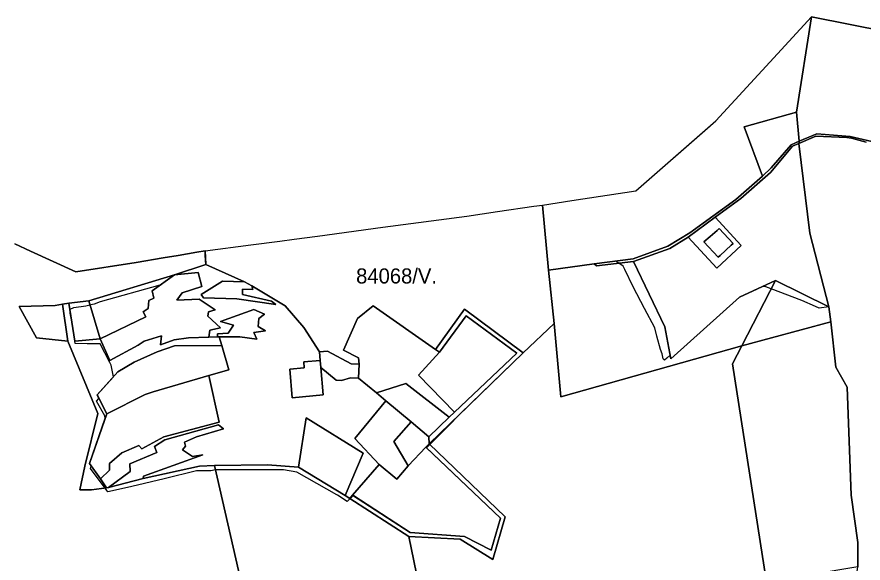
# Model space of a CAD drawing. Extents: x -477304 to -465429, y -1159113 to -1149210.
# Drawn here: x -471976 to -471136, y -1150628 to -1150085 of the extents above; entities that cross this region are included whole.
import ezdxf

# ---------------------------------------------------------------- set-up
doc = ezdxf.new("R2010")
doc.units = 0
for name, color, linetype in [('BPEJ_s', 7, 'Continuous'), ('ostatni_s', 7, 'Continuous'), ('PUPFL_s', 7, 'Continuous'), ('trav_porost_s', 7, 'Continuous')]:
    doc.layers.add(name, color=color, linetype=linetype)

msp = doc.modelspace()

# ---------------------------------------------------------------- linework, layer by layer
at = {"layer": 'BPEJ_s'}
for points in [[(-471111.7, -1150100.3), (-471187.03, -1150085.49), (-471187.64, -1150089.39), (-471201.89, -1150180.07), (-471199.06, -1150208.96), (-471199.41, -1150211.41), (-471188.46, -1150300.43), (-471169.68, -1150373.66), (-471179.44, -1150374.85), (-471182.91, -1150373.33), (-471196.56, -1150367.36), (-471227.1, -1150355.73), (-471232.4, -1150353.71), (-471235.49, -1150353.32), (-471258.36, -1150364.17), (-471326.62, -1150425.44), (-471327.35, -1150421.59), (-471330.53, -1150424.53), (-471332.98, -1150426.8), (-471334.37, -1150425.38), (-471335.22, -1150420.26), (-471336.93, -1150416), (-471340.39, -1150402.69), (-471342.47, -1150394.66), (-471352.66, -1150375.3), (-471364.02, -1150353.71), (-471372.34, -1150336.64), (-471373.89, -1150333.21), (-471381.3, -1150328.22), (-471402.71, -1150330.95), (-471448.17, -1150337.21), (-471442.41, -1150390.28), (-471473.14, -1150419.32), (-471538.16, -1150482.15), (-471545.98, -1150490.66), (-471565.88, -1150510.41), (-471569.12, -1150513.62), (-471495.87, -1150583.82), (-471505.16, -1150615.4), (-471531.4, -1150601.93), (-471585.37, -1150597.86), (-471642.36, -1150560.97), (-471644.1, -1150563.18), (-471645.14, -1150564.22), (-471647.94, -1150567.02), (-471657.65, -1150560.88), (-471658.4, -1150560.41), (-471697.86, -1150538.01), (-471711.08, -1150535.67), (-471740.95, -1150535.5), (-471778.07, -1150535.67), (-471778.57, -1150535.75), (-471783.19, -1150536.52), (-471797.69, -1150536.73), (-471829.69, -1150544.52), (-471861.69, -1150552.31), (-471874.91, -1150555.25), (-471885.66, -1150557.63), (-471886.68, -1150556.24), (-471888.43, -1150553.84), (-471902.86, -1150534.17), (-471902.11, -1150531.7), (-471903.74, -1150529.46), (-471888.28, -1150484.44), (-471888.57, -1150482.12), (-471896.77, -1150467.48), (-471894.44, -1150464.69), (-471896.19, -1150461.25), (-471880.1, -1150443.13), (-471882.3, -1150431.63), (-471883.66, -1150429.01), (-471893.26, -1150410.45), (-471906.06, -1150410.24), (-471918.1, -1150410.04), (-471919.12, -1150402.73), (-471921.2, -1150387.84), (-471922.55, -1150381.59), (-471922.91, -1150379.94), (-471922.91, -1150379.4), (-471922.91, -1150375.89), (-471919.5, -1150374.4), (-471907.34, -1150372.69), (-471903.34, -1150371.69), (-471900.88, -1150371.08), (-471898.8, -1150370.56), (-471892.83, -1150368.43), (-471833.52, -1150351.91), (-471819.43, -1150341.9), (-471788.34, -1150331.68), (-471788.82, -1150322.59), (-471789.07, -1150317.92), (-471797.32, -1150319.35), (-471815.85, -1150322.45), (-471830.59, -1150325.05), (-471857.59, -1150329.5), (-471917.25, -1150338.98), (-471962.31, -1150318.27), (-471978.09, -1150311.03)], [(-471789.07, -1150317.92), (-471743.66, -1150311.97), (-471714.86, -1150308.22), (-471700.65, -1150306.36), (-471677.37, -1150303.32), (-471612.65, -1150294.54), (-471529.34, -1150283.36), (-471498.72, -1150278.76), (-471462.77, -1150273.72), (-471454.17, -1150272.45), (-471424.82, -1150268.11), (-471361.25, -1150258.49), (-471287.58, -1150193.75), (-471281.89, -1150188.75), (-471220.59, -1150122.33), (-471187.03, -1150085.49), (-471187.64, -1150089.39), (-471201.89, -1150180.07), (-471199.06, -1150208.96), (-471199.41, -1150211.41), (-471188.46, -1150300.43), (-471169.68, -1150373.66), (-471179.44, -1150374.85), (-471182.91, -1150373.33), (-471196.56, -1150367.36), (-471227.1, -1150355.73), (-471232.4, -1150353.71), (-471235.49, -1150353.32), (-471258.36, -1150364.17), (-471326.62, -1150425.44), (-471327.35, -1150421.59), (-471330.53, -1150424.53), (-471332.98, -1150426.8), (-471334.37, -1150425.38), (-471335.22, -1150420.26), (-471336.93, -1150416), (-471340.39, -1150402.69), (-471342.47, -1150394.66), (-471352.66, -1150375.3), (-471364.02, -1150353.71), (-471372.34, -1150336.64), (-471373.89, -1150333.21), (-471381.3, -1150328.22), (-471402.71, -1150330.95), (-471448.17, -1150337.21), (-471442.41, -1150390.28), (-471473.14, -1150419.32), (-471538.16, -1150482.15), (-471545.98, -1150490.66), (-471565.88, -1150510.41), (-471569.12, -1150513.62), (-471495.87, -1150583.82), (-471505.16, -1150615.4), (-471531.4, -1150601.93), (-471585.37, -1150597.86), (-471642.36, -1150560.97), (-471644.1, -1150563.18), (-471645.14, -1150564.22), (-471647.94, -1150567.02), (-471657.65, -1150560.88), (-471658.4, -1150560.41), (-471697.86, -1150538.01), (-471711.08, -1150535.67), (-471740.95, -1150535.5), (-471778.07, -1150535.67), (-471778.57, -1150535.75), (-471783.19, -1150536.52), (-471797.69, -1150536.73), (-471829.69, -1150544.52), (-471861.69, -1150552.31), (-471874.91, -1150555.25), (-471885.66, -1150557.63), (-471886.68, -1150556.24), (-471888.43, -1150553.84), (-471902.86, -1150534.17), (-471902.11, -1150531.7), (-471903.74, -1150529.46), (-471888.28, -1150484.44), (-471888.57, -1150482.12), (-471896.77, -1150467.48), (-471894.44, -1150464.69), (-471896.19, -1150461.25), (-471880.1, -1150443.13), (-471882.3, -1150431.63), (-471883.66, -1150429.01), (-471893.26, -1150410.45), (-471906.06, -1150410.24), (-471918.1, -1150410.04), (-471919.12, -1150402.73), (-471921.2, -1150387.84), (-471922.55, -1150381.59), (-471922.91, -1150379.94), (-471922.91, -1150379.4), (-471922.91, -1150375.89), (-471919.5, -1150374.4), (-471907.34, -1150372.69), (-471903.34, -1150371.69), (-471900.88, -1150371.08), (-471898.8, -1150370.56), (-471892.83, -1150368.43), (-471833.52, -1150351.91)], [(-471833.52, -1150351.91), (-471819.43, -1150341.9), (-471788.34, -1150331.68), (-471788.82, -1150322.59), (-471789.07, -1150317.92)]]:
    msp.add_lwpolyline(points, dxfattribs=at)
at = {"layer": 'ostatni_s'}
msp.add_lwpolyline([(-471132.73, -1150210.05), (-471147.2, -1150205.88), (-471151.88, -1150205.31), (-471182.61, -1150204.09), (-471199.41, -1150211.41), (-471205.93, -1150213.92), (-471227.55, -1150240.08), (-471257.14, -1150265.86), (-471282.73, -1150284.67), (-471309.33, -1150304.29), (-471327.72, -1150315.72), (-471363.56, -1150328.45), (-471400.49, -1150332.93), (-471402.71, -1150330.95), (-471364.13, -1150326.03), (-471329.59, -1150313.23), (-471307.65, -1150300.23), (-471262.21, -1150266.82), (-471235.55, -1150243.65), (-471226.86, -1150235.64), (-471207, -1150212.53), (-471199.06, -1150208.96), (-471181.73, -1150201.86), (-471148.62, -1150204.25), (-471122.68, -1150210.44)], dxfattribs=at)
for points in [[(-471266.74, -1150312.51), (-471277.61, -1150322.67), (-471279.5, -1150324.42), (-471293.73, -1150309.07), (-471287.65, -1150303.76), (-471280.72, -1150297.71), (-471278.59, -1150295.86), (-471264.81, -1150310.72)], [(-471675.47, -1150418.27), (-471667.5, -1150417.57), (-471644.07, -1150430.41), (-471636.06, -1150430.73), (-471636.62, -1150444.64), (-471644.63, -1150444.32), (-471653.61, -1150446.73), (-471658.89, -1150446.52), (-471674.11, -1150433.81), (-471674.72, -1150426.84)]]:
    msp.add_lwpolyline(points, close=True, dxfattribs=at)
at = {"layer": 'PUPFL_s'}
for points in [[(-471122.68, -1150210.44), (-471148.62, -1150204.25), (-471181.73, -1150201.86), (-471199.06, -1150208.96), (-471201.89, -1150180.07), (-471187.03, -1150085.49), (-471111.7, -1150100.3)], [(-471243.72, -1150968.11), (-471244.97, -1150935.28), (-471248.11, -1150846.73), (-471238.3, -1150829.46), (-471239.33, -1150802.76), (-471210.41, -1150767.84), (-471167.03, -1150746.12), (-471163.91, -1150737.45), (-471160.24, -1150703.61), (-471146.97, -1150675.53), (-471141.11, -1150632), (-471140.98, -1150607.72), (-471147.65, -1150560.71), (-471151.64, -1150453.4), (-471162.77, -1150433.47), (-471167.8, -1150388.57), (-471169.68, -1150373.66), (-471188.46, -1150300.43), (-471199.41, -1150211.41), (-471182.61, -1150204.09), (-471151.88, -1150205.31), (-471147.2, -1150205.88), (-471132.73, -1150210.05)], [(-471978.09, -1150311.03), (-471962.31, -1150318.27), (-471917.25, -1150338.98), (-471857.59, -1150329.5), (-471830.59, -1150325.05), (-471815.85, -1150322.45), (-471797.32, -1150319.35), (-471789.07, -1150317.92), (-471788.34, -1150331.68), (-471819.43, -1150341.9), (-471904.58, -1150367.51), (-471924.43, -1150370.05), (-471930.73, -1150371.03), (-471937.76, -1150372.23), (-471973.67, -1150373.19), (-471956.31, -1150404.42), (-471925.43, -1150407.68), (-471895.71, -1150479.57), (-471908.59, -1150532.13), (-471913.36, -1150555.51), (-471901.84, -1150555.51), (-471886.79, -1150553.64), (-471885.08, -1150553.1), (-471850.42, -1150544.11), (-471794.64, -1150532.11), (-471779.58, -1150531.31), (-471748.01, -1150670.55)]]:
    msp.add_lwpolyline(points, dxfattribs=at)
for points in [[(-471402.71, -1150330.95), (-471400.49, -1150332.93), (-471363.56, -1150328.45), (-471332.7, -1150393.44), (-471326.62, -1150425.44), (-471258.36, -1150364.17), (-471222.8, -1150347.3), (-471256.01, -1150412.36), (-471435.96, -1150463.15), (-471442.41, -1150390.28), (-471448.17, -1150337.21)], [(-471850.63, -1150378.74), (-471847.73, -1150383.41), (-471893.35, -1150405.32), (-471904.58, -1150367.51), (-471819.43, -1150341.9), (-471841.63, -1150357.66), (-471839.86, -1150365.01), (-471844.9, -1150367.41), (-471845.63, -1150375.34)], [(-471169.68, -1150373.66), (-471167.8, -1150388.57), (-471256.01, -1150412.36), (-471222.8, -1150347.3)], [(-471925.43, -1150407.68), (-471956.31, -1150404.42), (-471973.67, -1150373.19), (-471937.76, -1150372.23), (-471930.73, -1150371.03)], [(-471893.35, -1150405.32), (-471883.49, -1150427.09), (-471855.4, -1150411.74), (-471849.4, -1150407.62), (-471832.18, -1150402.51), (-471833.24, -1150411.24), (-471819.87, -1150406.33), (-471805.5, -1150404.45), (-471785.28, -1150403.74), (-471776.76, -1150403.48), (-471774.98, -1150403.48), (-471772.56, -1150412), (-471819.46, -1150412.33), (-471836.71, -1150418.41), (-471859.54, -1150428.73), (-471875.76, -1150438.23), (-471896.19, -1150461.25), (-471886.72, -1150479.91), (-471903.74, -1150529.46), (-471892.83, -1150544.48), (-471886.79, -1150553.64), (-471901.84, -1150555.51), (-471913.36, -1150555.51), (-471908.59, -1150532.13), (-471895.71, -1150479.57), (-471925.43, -1150407.68), (-471930.73, -1150371.03), (-471924.43, -1150370.05), (-471918.29, -1150407.83)], [(-471918.29, -1150407.83), (-471924.43, -1150370.05), (-471904.58, -1150367.51), (-471893.35, -1150405.32)], [(-471571.32, -1150677.84), (-471581.86, -1150626.05), (-471586.79, -1150601.8), (-471535.89, -1150604.66), (-471503.37, -1150624.63), (-471491.08, -1150582.43), (-471566.65, -1150509.67), (-471473.14, -1150419.32), (-471442.41, -1150390.28), (-471435.96, -1150463.15), (-471256.01, -1150412.36), (-471265.53, -1150430.27), (-471231.67, -1150647.38), (-471276.94, -1150651.98), (-471322.2, -1150656.58), (-471367.75, -1150661.21), (-471413.29, -1150665.84), (-471462.92, -1150671.76), (-471464.76, -1150643.55), (-471519.03, -1150654.89), (-471567.05, -1150677.17)], [(-471256.01, -1150412.36), (-471167.8, -1150388.57), (-471162.77, -1150433.47), (-471151.64, -1150453.4), (-471147.65, -1150560.71), (-471140.98, -1150607.72), (-471141.11, -1150632), (-471186.32, -1150639.68), (-471231.67, -1150647.38), (-471265.53, -1150430.27)], [(-471535.89, -1150604.66), (-471586.79, -1150601.8), (-471645.47, -1150564.01), (-471642.73, -1150560.73), (-471585.37, -1150597.86), (-471531.4, -1150601.93), (-471505.16, -1150615.4), (-471495.87, -1150583.82), (-471569.78, -1150512.98), (-471566.65, -1150509.67), (-471491.08, -1150582.43), (-471503.37, -1150624.63)], [(-471650.01, -1150561.13), (-471645.47, -1150564.01), (-471586.79, -1150601.8), (-471581.86, -1150626.05), (-471571.32, -1150677.84), (-471749.35, -1150687.64), (-471748.01, -1150670.55), (-471779.58, -1150531.31), (-471727.1, -1150530.66), (-471696.3, -1150533.13)]]:
    msp.add_lwpolyline(points, close=True, dxfattribs=at)
at = {"layer": 'trav_porost_s'}
for points in [[(-471201.89, -1150180.07), (-471253.66, -1150194.75), (-471235.55, -1150243.65), (-471262.21, -1150266.82), (-471307.65, -1150300.23), (-471329.59, -1150313.23), (-471364.13, -1150326.03), (-471402.71, -1150330.95), (-471448.17, -1150337.21), (-471454.17, -1150272.45), (-471424.82, -1150268.11), (-471361.25, -1150258.49), (-471281.89, -1150188.75), (-471220.59, -1150122.33), (-471187.03, -1150085.49)], [(-471253.66, -1150194.75), (-471201.89, -1150180.07), (-471199.06, -1150208.96), (-471207, -1150212.53), (-471226.86, -1150235.64), (-471235.55, -1150243.65)], [(-471188.46, -1150300.43), (-471169.68, -1150373.66), (-471222.8, -1150347.3), (-471258.36, -1150364.17), (-471326.62, -1150425.44), (-471332.7, -1150393.44), (-471363.56, -1150328.45), (-471327.72, -1150315.72), (-471309.33, -1150304.29), (-471280.97, -1150335.32), (-471256.89, -1150312.78), (-471282.73, -1150284.67), (-471257.14, -1150265.86), (-471227.55, -1150240.08), (-471205.93, -1150213.92), (-471199.41, -1150211.41)], [(-471498.72, -1150278.76), (-471462.77, -1150273.72), (-471454.17, -1150272.45), (-471448.17, -1150337.21), (-471442.41, -1150390.28), (-471473.14, -1150419.32), (-471531.39, -1150375.9), (-471560.2, -1150416.02), (-471622.22, -1150372.55), (-471637.74, -1150385.19), (-471651.61, -1150416.65), (-471636.74, -1150424.29), (-471636.06, -1150430.73), (-471644.07, -1150430.41), (-471667.5, -1150417.57), (-471675.47, -1150418.27), (-471691.16, -1150394.01), (-471709.67, -1150372.61), (-471742.56, -1150352.91), (-471749.79, -1150348.82), (-471788.34, -1150331.68), (-471789.07, -1150317.92), (-471743.66, -1150311.97), (-471714.86, -1150308.22), (-471700.65, -1150306.36), (-471677.37, -1150303.32), (-471612.65, -1150294.54), (-471529.34, -1150283.36)], [(-471282.73, -1150284.67), (-471256.89, -1150312.78), (-471280.97, -1150335.32), (-471309.33, -1150304.29)], [(-471266.74, -1150312.51), (-471264.81, -1150310.72), (-471278.59, -1150295.86), (-471280.72, -1150297.71), (-471287.65, -1150303.76), (-471293.73, -1150309.07), (-471279.5, -1150324.42), (-471277.61, -1150322.67)], [(-471757.43, -1150365.76), (-471718.67, -1150371.29), (-471723.04, -1150367.93), (-471751.87, -1150361.5), (-471751.99, -1150356.23), (-471741.56, -1150356.5), (-471742.56, -1150352.91), (-471709.67, -1150372.61), (-471691.16, -1150394.01), (-471675.47, -1150418.27), (-471674.72, -1150426.84), (-471691.15, -1150428.28), (-471690.63, -1150434.26), (-471705.07, -1150435.52), (-471702.58, -1150463.92), (-471671.7, -1150461.2), (-471674.11, -1150433.81), (-471658.89, -1150446.52), (-471653.61, -1150446.73), (-471644.63, -1150444.32), (-471636.62, -1150444.64), (-471618.99, -1150459.26), (-471609.66, -1150467.15), (-471640.29, -1150504.58), (-471616.27, -1150530.45), (-471642.73, -1150560.73), (-471645.47, -1150564.01), (-471650.01, -1150561.13), (-471632.16, -1150519.05), (-471688.78, -1150483.97), (-471696.3, -1150533.13), (-471727.1, -1150530.66), (-471779.58, -1150531.31), (-471794.64, -1150532.11), (-471850.42, -1150544.11), (-471850.08, -1150541.91), (-471791.29, -1150520.72), (-471801.63, -1150522.36), (-471811.62, -1150515.84), (-471808.34, -1150512.19), (-471809.63, -1150508.25), (-471797.67, -1150502.67), (-471770.83, -1150494.95), (-471775.6, -1150491.07), (-471829.16, -1150505.71), (-471839.13, -1150512.3), (-471837, -1150518.41), (-471863.74, -1150529.61), (-471863.44, -1150537.16), (-471885.08, -1150553.1), (-471886.79, -1150553.64), (-471892.83, -1150544.48), (-471883.93, -1150535.89), (-471883.85, -1150529.17), (-471871.69, -1150518.75), (-471854.73, -1150511.36), (-471851.79, -1150514.84), (-471830, -1150502.84), (-471775.02, -1150488.16), (-471785.5, -1150442.04), (-471765.42, -1150436.23), (-471772.56, -1150412), (-471774.98, -1150403.48), (-471754.6, -1150403.54), (-471737.8, -1150405.71), (-471740.62, -1150399.13), (-471729.22, -1150397.6), (-471736.5, -1150393.31), (-471735.56, -1150385.37), (-471730.1, -1150380.96), (-471740.73, -1150376.31), (-471773.65, -1150388.13), (-471761.01, -1150391.84), (-471766.3, -1150399.95), (-471776.7, -1150400.54), (-471776.76, -1150403.48), (-471785.28, -1150403.74), (-471784.28, -1150396.72), (-471773.73, -1150394.42), (-471786.43, -1150382.96), (-471785.64, -1150378.55), (-471779.2, -1150376.58), (-471795.07, -1150366.05), (-471816.96, -1150366.93), (-471811.85, -1150359.79), (-471792.37, -1150353.38), (-471796.04, -1150339.65), (-471819.43, -1150341.9), (-471788.34, -1150331.68), (-471749.79, -1150348.82), (-471771.77, -1150348.03), (-471793.04, -1150361.35), (-471790.66, -1150364.76)], [(-471785.64, -1150378.55), (-471786.43, -1150382.96), (-471773.73, -1150394.42), (-471784.28, -1150396.72), (-471785.28, -1150403.74), (-471805.5, -1150404.45), (-471819.87, -1150406.33), (-471833.24, -1150411.24), (-471832.18, -1150402.51), (-471849.4, -1150407.62), (-471855.4, -1150411.74), (-471883.49, -1150427.09), (-471893.35, -1150405.32), (-471847.73, -1150383.41), (-471850.63, -1150378.74), (-471845.63, -1150375.34), (-471844.9, -1150367.41), (-471839.86, -1150365.01), (-471841.63, -1150357.66), (-471819.43, -1150341.9), (-471796.04, -1150339.65), (-471792.37, -1150353.38), (-471811.85, -1150359.79), (-471816.96, -1150366.93), (-471795.07, -1150366.05), (-471779.2, -1150376.58)], [(-471790.66, -1150364.76), (-471793.04, -1150361.35), (-471771.77, -1150348.03), (-471749.79, -1150348.82), (-471742.56, -1150352.91), (-471741.56, -1150356.5), (-471751.99, -1150356.23), (-471751.87, -1150361.5), (-471723.04, -1150367.93), (-471718.67, -1150371.29), (-471757.43, -1150365.76)], [(-471622.22, -1150372.55), (-471560.2, -1150416.02), (-471556.37, -1150418.71), (-471577.17, -1150441.52), (-471541.38, -1150478.21), (-471546.8, -1150483.42), (-471589.69, -1150449.75), (-471618.99, -1150459.26), (-471636.62, -1150444.64), (-471636.06, -1150430.73), (-471636.74, -1150424.29), (-471651.61, -1150416.65), (-471637.74, -1150385.19)], [(-471729.22, -1150397.6), (-471740.62, -1150399.13), (-471737.8, -1150405.71), (-471754.6, -1150403.54), (-471774.98, -1150403.48), (-471776.76, -1150403.48), (-471776.7, -1150400.54), (-471766.3, -1150399.95), (-471761.01, -1150391.84), (-471773.65, -1150388.13), (-471740.73, -1150376.31), (-471730.1, -1150380.96), (-471735.56, -1150385.37), (-471736.5, -1150393.31)], [(-471541.38, -1150478.21), (-471577.17, -1150441.52), (-471556.37, -1150418.71), (-471529.98, -1150382.43), (-471479.61, -1150419.59)], [(-471560.2, -1150416.02), (-471531.39, -1150375.9), (-471473.14, -1150419.32), (-471566.65, -1150509.67), (-471566.89, -1150502.73), (-471546.8, -1150483.42), (-471541.38, -1150478.21), (-471479.61, -1150419.59), (-471529.98, -1150382.43), (-471556.37, -1150418.71)], [(-471785.5, -1150442.04), (-471840.65, -1150457.99), (-471848.49, -1150460.63), (-471886.72, -1150479.91), (-471896.19, -1150461.25), (-471875.76, -1150438.23), (-471859.54, -1150428.73), (-471836.71, -1150418.41), (-471819.46, -1150412.33), (-471772.56, -1150412), (-471765.42, -1150436.23)], [(-471674.72, -1150426.84), (-471674.11, -1150433.81), (-471671.7, -1150461.2), (-471702.58, -1150463.92), (-471705.07, -1150435.52), (-471690.63, -1150434.26), (-471691.15, -1150428.28)], [(-471892.83, -1150544.48), (-471903.74, -1150529.46), (-471886.72, -1150479.91), (-471848.49, -1150460.63), (-471840.65, -1150457.99), (-471785.5, -1150442.04), (-471775.02, -1150488.16), (-471830, -1150502.84), (-471851.79, -1150514.84), (-471854.73, -1150511.36), (-471871.69, -1150518.75), (-471883.85, -1150529.17), (-471883.93, -1150535.89)], [(-471589.69, -1150449.75), (-471546.8, -1150483.42), (-471566.89, -1150502.73), (-471584.44, -1150488), (-471609.66, -1150467.15), (-471618.99, -1150459.26)], [(-471640.29, -1150504.58), (-471609.66, -1150467.15), (-471584.44, -1150488), (-471601.74, -1150507.38), (-471587.53, -1150531.72), (-471598.8, -1150544.96), (-471616.27, -1150530.45)], [(-471650.01, -1150561.13), (-471696.3, -1150533.13), (-471688.78, -1150483.97), (-471632.16, -1150519.05)], [(-471850.08, -1150541.91), (-471850.42, -1150544.11), (-471885.08, -1150553.1), (-471863.44, -1150537.16), (-471863.74, -1150529.61), (-471837, -1150518.41), (-471839.13, -1150512.3), (-471829.16, -1150505.71), (-471775.6, -1150491.07), (-471770.83, -1150494.95), (-471797.67, -1150502.67), (-471809.63, -1150508.25), (-471808.34, -1150512.19), (-471811.62, -1150515.84), (-471801.63, -1150522.36), (-471791.29, -1150520.72)], [(-471587.53, -1150531.72), (-471601.74, -1150507.38), (-471584.44, -1150488), (-471566.89, -1150502.73), (-471566.65, -1150509.67), (-471569.78, -1150512.98)], [(-471569.78, -1150512.98), (-471495.87, -1150583.82), (-471505.16, -1150615.4), (-471531.4, -1150601.93), (-471585.37, -1150597.86), (-471642.73, -1150560.73), (-471616.27, -1150530.45), (-471598.8, -1150544.96), (-471587.53, -1150531.72)]]:
    msp.add_lwpolyline(points, close=True, dxfattribs=at)

# ---------------------------------------------------------------- texts
at = {"layer": 'BPEJ_s'}
msp.add_text('84068/V.', height=15, dxfattribs=at).set_placement((-471639.1, -1150350.45))

doc.saveas('drawing.dxf')
